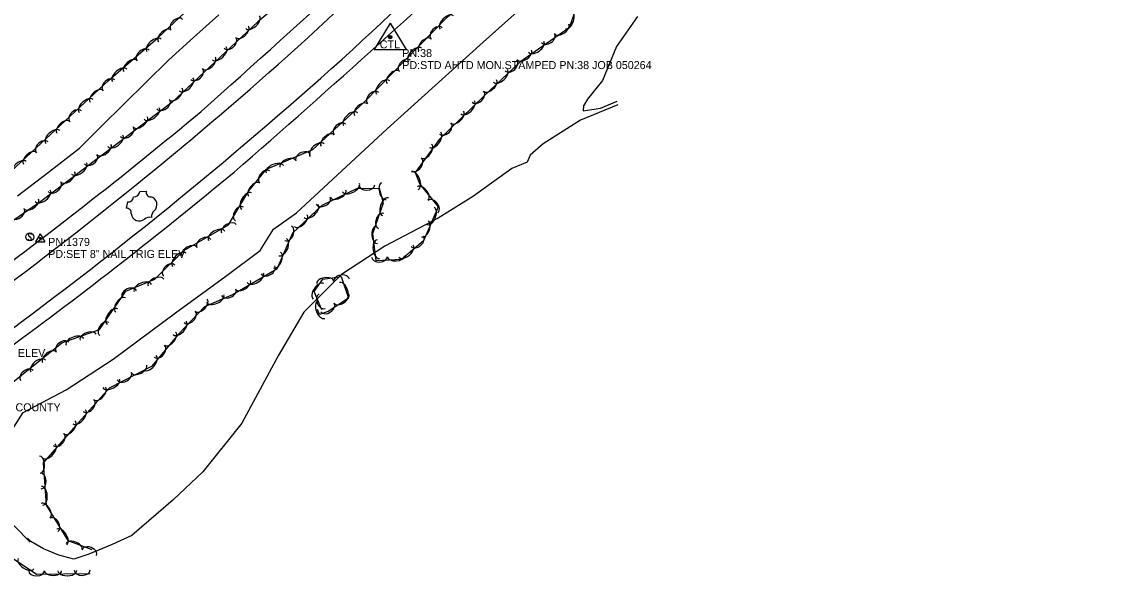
# Model space of a CAD drawing. Extents: x 1441650 to 1491889, y 345904 to 358319.
# Drawn here: x 1488163 to 1488848, y 346824 to 347170 of the extents above; entities that cross this region are included whole.
import ezdxf

# ---------------------------------------------------------------- set-up
doc = ezdxf.new("R2010")
doc.units = 0
for name, color, linetype in [('S_BUILDING_ANNOT', 7, 'Continuous'), ('S_EDGE_PAVEMENT', 7, 'Continuous'), ('S_PRIMARY_CTL', 7, 'Continuous'), ('S_PRIMARY_CTL_ANNOT', 7, 'Continuous'), ('S_SECONDARY_CTL', 7, 'Continuous'), ('S_SECONDARY_CTL_ANNOT', 7, 'Continuous'), ('S_SHOULDER', 7, 'Continuous'), ('S_SIGN', 7, 'Continuous'), ('S_SIGN_ANNOT', 7, 'Continuous'), ('S_STREAM', 7, 'Continuous'), ('S_TREE', 7, 'Continuous')]:
    doc.layers.add(name, color=color, linetype=linetype)

msp = doc.modelspace()

# ---------------------------------------------------------------- linework, layer by layer
at = {"layer": 'S_BUILDING_ANNOT'}
for p, q in [((1488236.87, 347063.99), (1488240.86, 347064.24)), ((1488229.27, 347057.44), (1488228.44, 347053.53))]:
    msp.add_line(p, q, dxfattribs=at)
for centre, radius, start, end in [((1488229.52, 347060.98), 3.55, 265.91998, 355.519), ((1488233.33, 347064.26), 3.55, 266.0115, 355.61053), ((1488243.73, 347063.58), 2.94, 167.02428, 269.66031), ((1488242.67, 347055.77), 4.97, 310.50082, 77.96853), ((1488228.67, 347050.6), 2.94, 351.8702, 94.50622), ((1488236.54, 347050.49), 4.97, 183.56197, 311.02968), ((1488243.1, 347042.89), 5.06, 77.70354, 130.50333), ((1488249.22, 347048.17), 5.06, 131.02717, 183.82696)]:
    msp.add_arc(centre, radius, start, end, dxfattribs=at)
at = {"layer": 'S_EDGE_PAVEMENT'}
for centre, major_axis, ratio, start_param, end_param in [((1479863.24, 356401.13), (8917.51, 8889.8), 0.995988, 4.66976, 4.713346), ((1477802, 358526.14), (13253.6, 8088.38), 0.999906, 4.91313, 4.9464), ((1486442.79, 349284.67), (2479.86, 1452.64), 0.999952, 4.817748, 4.917464), ((1486532.49, 349168.63), (2050, 1762.65), 0.99997, 4.636431, 4.729201)]:
    msp.add_ellipse(centre, major_axis=major_axis, ratio=ratio, start_param=start_param, end_param=end_param, dxfattribs=at)
at = {"layer": 'S_PRIMARY_CTL'}
for p, q in [((1488393.31, 347169.13), (1488383.28, 347152.62)), ((1488393.31, 347169.13), (1488403.14, 347152.62)), ((1488383.28, 347152.62), (1488403.14, 347152.62))]:
    msp.add_line(p, q, dxfattribs=at)
for radius in [1.04, 0.609, 0.344]:
    msp.add_circle((1488393.31, 347160.43), radius, dxfattribs=at)
at = {"layer": 'S_SECONDARY_CTL'}
for p, q in [((1488174.7, 347037.57), (1488171.69, 347032.61)), ((1488171.69, 347032.61), (1488177.65, 347032.61)), ((1488174.7, 347037.57), (1488177.65, 347032.61))]:
    msp.add_line(p, q, dxfattribs=at)
for radius in [0.311, 0.183, 0.103]:
    msp.add_circle((1488174.7, 347034.96), radius, dxfattribs=at)
at = {"layer": 'S_SHOULDER'}
for centre, major_axis, ratio, start_param, end_param in [((1482153.32, 353997.81), (6881.22, 6212.42), 0.993691, 4.704946, 4.762286), ((1484274.55, 351708.83), (4649.27, 4048.5), 0.995075, 4.710825, 4.789433), ((1486319.66, 349462.57), (2362.21, 1939.61), 0.999883, 4.657868, 4.71923), ((1486353.27, 349417.28), (2571.38, 1626.47), 0.99984, 4.781867, 4.840992)]:
    msp.add_ellipse(centre, major_axis=major_axis, ratio=ratio, start_param=start_param, end_param=end_param, dxfattribs=at)
at = {"layer": 'S_SIGN'}
msp.add_circle((1488168.21, 347035.59), 2.49, dxfattribs=at)
for centre, radius, start, end in [((1488168.06, 347034.77), 1.28, 204.64102, 335.35898), ((1488168.89, 347036.91), 1.5, 167.11961, 241.98129), ((1488168.28, 347036.86), 0.95, 16.52582, 156.89569), ((1488167.8, 347034.25), 1.4, 358.65289, 73.70634)]:
    msp.add_arc(centre, radius, start, end, dxfattribs=at)
at = {"layer": 'S_STREAM'}
for points in [[(1488155.31, 346912.27), (1488164.08, 346925.89), (1488190.89, 346940.09), (1488220.24, 346959.33), (1488259.16, 346988.22), (1488290.59, 347011.01), (1488312.01, 347027.07), (1488320.45, 347040.5), (1488334.78, 347050.59), (1488362.98, 347076.93), (1488391.38, 347103.15), (1488451.3, 347157.32), (1488493.53, 347195.21)], [(1488160.55, 347061.21), (1488179.86, 347076.11), (1488199.16, 347091.01), (1488213.08, 347104.74), (1488226.99, 347118.47), (1488240.9, 347132.21), (1488254.82, 347145.94), (1488270.48, 347160.16), (1488286.15, 347174.38)], [(1488547.78, 347173.28), (1488534.61, 347154.61), (1488525.81, 347133.39), (1488516.49, 347121.64), (1488513.94, 347117.53), (1488513.67, 347114.38), (1488524.58, 347116.05), (1488535.07, 347120.36)], [(1488535.33, 347118.1), (1488512.15, 347108.57), (1488488.85, 347093.7), (1488480.66, 347086.73), (1488478.84, 347082.25), (1488475.32, 347080.8), (1488469.15, 347078.27), (1488445.39, 347061.01), (1488423.18, 347047.32), (1488389.98, 347029.93), (1488362.93, 347012.13), (1488339.24, 346988.58), (1488323.31, 346961.32), (1488300.6, 346919.33), (1488276.16, 346888.89), (1488257.74, 346871.31), (1488232, 346849.07), (1488219.69, 346843.54), (1488205.05, 346837.52), (1488195.72, 346834.46), (1488186.43, 346836.83), (1488176.68, 346840.84), (1488168.77, 346845.4), (1488166.76, 346847.37)], [(1488168.53, 346844.93), (1488148.12, 346865.65)]]:
    msp.add_lwpolyline(points, dxfattribs=at)
at = {"layer": 'S_TREE'}
for points in [[(1488782.05, 347637.1), (1488745.16, 347591.11), (1488718.91, 347557.49), (1488680.79, 347526.93), (1488621.18, 347470.83), (1488530.62, 347376.43), (1488484.6, 347339.76), (1488448.09, 347299.33), (1488410.63, 347264.58), (1488357.7, 347209.25), (1488310.69, 347169.99), (1488256.92, 347119.58), (1488175.11, 347057.65), (1488148.46, 347039.47)], [(1488136.52, 346928.27), (1488188.12, 346969.36), (1488211.81, 346977.85), (1488228.19, 347001.68), (1488246.33, 347009.14), (1488264.45, 347027.13), (1488292.26, 347043.1), (1488304.89, 347064.35), (1488315.99, 347077.92), (1488344.97, 347090.26), (1488377.02, 347119.85), (1488429.13, 347173.03), (1488484.71, 347220.75), (1488532.36, 347266.82), (1488591.34, 347321.95), (1488640.44, 347369.08), (1488705.94, 347434.18), (1488733.01, 347454.78), (1488751.89, 347485.37), (1488763.88, 347507.72), (1488789.79, 347534.26), (1488816.33, 347557.07), (1488848.43, 347571.44)], [(1488125.69, 347048.13), (1488190.33, 347108.11), (1488217.31, 347133.26), (1488248.06, 347159.97), (1488275.12, 347185.63), (1488306.52, 347218.29), (1488322.38, 347237.02), (1488356.61, 347247.25), (1488391.33, 347289.74), (1488402.39, 347306.87), (1488422.59, 347318.2), (1488421.39, 347335.88), (1488436.49, 347351.67), (1488461.09, 347350.64), (1488494.96, 347390.09), (1488521.49, 347416.55), (1488536.77, 347436.89), (1488549.84, 347451.07), (1488583.92, 347476.42), (1488608.8, 347501.01), (1488623.36, 347531.15)], [(1488511.06, 347183.5), (1488505.07, 347166.11), (1488474.3, 347144.72), (1488451.77, 347123.53), (1488423.94, 347096.39), (1488408.91, 347075.94), (1488411.75, 347068.51), (1488423.12, 347054.37), (1488414.03, 347033.1), (1488400.38, 347021.52), (1488384.55, 347020.72), (1488382.44, 347037.76), (1488388.99, 347056.97), (1488386.65, 347065.87), (1488372.18, 347065.71), (1488350.51, 347055.15), (1488332.19, 347037.93), (1488322.4, 347015.41), (1488295.22, 346999.72), (1488277.27, 346991.9), (1488261.01, 346974.93), (1488244.19, 346954.72), (1488217.68, 346941.11), (1488197.17, 346918.12), (1488176.61, 346894.44), (1488178.43, 346868), (1488191.99, 346846.04), (1488207.02, 346840.38)], [(1488350.53, 346990.04), (1488345.84, 347001.44), (1488351.2, 347009.2), (1488362.71, 347010.83), (1488367.14, 346997.3), (1488354.5, 346988.94), (1488349.18, 346987.09), (1488347.96, 346990.2)], [(1488205.85, 346825.26), (1488172.29, 346824.85), (1488149.55, 346839.91)]]:
    msp.add_lwpolyline(points, dxfattribs=at)
for centre, major_axis, ratio, start_param, end_param in [((1488504.59, 347171.21), (1.91, 5.54), 0.549714, 3.143675, 6.285267), ((1488260.06, 347168.07), (-3.6, -3.41), 0.684367, 3.141593, 6.283185), ((1488307.32, 347169.73), (4.28, 4.01), 0.549403, 3.142307, 6.2839), ((1488428.61, 347169.48), (-4.1, -4.18), 0.550818, 3.143421, 6.285014), ((1488252.41, 347161.17), (-3.88, -3.68), 0.539955, 3.141593, 6.283185), ((1488300.85, 347163.67), (3.9, 3.65), 0.540034, 3.142285, 6.283877), ((1488422.33, 347162.69), (-3.47, -3.53), 0.686229, 3.144592, 6.286185), ((1488491.82, 347159.79), (4.07, 2.82), 0.68383, 3.144245, 6.285837), ((1488500.42, 347165.45), (4.39, 3.05), 0.539532, 3.143164, 6.284757), ((1488245.76, 347155.17), (-4.43, -3.85), 0.549316, 3.141593, 6.283185), ((1488293.16, 347156.81), (3.62, 3.39), 0.684467, 3.142762, 6.284354), ((1488414.95, 347155.53), (-3.74, -3.81), 0.541425, 3.143364, 6.284957), ((1488484.37, 347154.3), (4.82, 3.34), 0.548892, 3.143215, 6.284807), ((1488238.94, 347148.9), (-3.74, -3.25), 0.684359, 3.141593, 6.283185), ((1488286.58, 347150.29), (4.28, 4.01), 0.549403, 3.142307, 6.2839), ((1488408.76, 347149.21), (-4.1, -4.18), 0.550818, 3.143421, 6.285014), ((1488477.09, 347149.24), (4.39, 3.05), 0.539532, 3.143164, 6.284757), ((1488230.99, 347142.34), (-4.04, -3.51), 0.539949, 3.141593, 6.283185), ((1488280.11, 347144.23), (3.9, 3.65), 0.540034, 3.142285, 6.283877), ((1488402.48, 347142.43), (-3.47, -3.53), 0.686229, 3.144592, 6.286185), ((1488468.72, 347142.73), (3.61, 3.39), 0.683585, 3.141593, 6.283185), ((1488224.3, 347136.52), (-4.43, -3.85), 0.549316, 3.141593, 6.283185), ((1488272.42, 347137.38), (3.62, 3.39), 0.684467, 3.142762, 6.284354), ((1488395.1, 347135.27), (-3.74, -3.81), 0.541425, 3.143364, 6.284957), ((1488462.15, 347136.2), (4.27, 4.02), 0.548694, 3.141593, 6.283185), ((1488217.59, 347130.26), (-3.62, -3.38), 0.684365, 3.141621, 6.283214), ((1488259.38, 347124.79), (3.9, 3.65), 0.540034, 3.142285, 6.283877), ((1488265.84, 347130.85), (4.28, 4.01), 0.549403, 3.142307, 6.2839), ((1488388.9, 347128.95), (-4.1, -4.18), 0.550818, 3.143421, 6.285014), ((1488455.69, 347130.13), (3.89, 3.66), 0.539338, 3.141593, 6.283185), ((1488203.39, 347117.38), (-4.29, -4), 0.549321, 3.14161, 6.283203), ((1488209.87, 347123.43), (-3.91, -3.65), 0.539953, 3.14161, 6.283202), ((1488251.54, 347118.5), (3.95, 2.99), 0.68436, 3.141867, 6.28346), ((1488382.62, 347122.16), (-3.47, -3.53), 0.686229, 3.144592, 6.286185), ((1488448.02, 347123.19), (3.55, 3.46), 0.68362, 3.142379, 6.283972), ((1488196.79, 347110.88), (-3.62, -3.38), 0.684365, 3.141621, 6.283214), ((1488244.32, 347112.7), (4.68, 3.54), 0.549317, 3.14176, 6.283353), ((1488374.99, 347115.09), (-3.92, -3.62), 0.541217, 3.139994, 6.281587), ((1488441.57, 347116.54), (4.2, 4.1), 0.548722, 3.142074, 6.283666), ((1488189.07, 347104.05), (-3.92, -3.64), 0.539963, 3.141831, 6.283423), ((1488237.25, 347107.35), (4.26, 3.23), 0.539949, 3.141755, 6.283348), ((1488368.49, 347109.08), (-4.3, -3.98), 0.550606, 3.139943, 6.281535), ((1488435.22, 347110.35), (3.83, 3.73), 0.539365, 3.142059, 6.283651), ((1488182.57, 347098.02), (-4.3, -3.99), 0.54933, 3.141838, 6.283431), ((1488228.87, 347101.34), (3.95, 2.99), 0.68436, 3.141867, 6.28346), ((1488361.87, 347102.62), (-3.63, -3.36), 0.685965, 3.138887, 6.28048), ((1488421.21, 347096.24), (3.48, 4.73), 0.548831, 3.142086, 6.283679), ((1488427.66, 347103.34), (3.55, 3.46), 0.68362, 3.142379, 6.283972), ((1488175.96, 347091.53), (-3.63, -3.37), 0.684377, 3.141994, 6.283587), ((1488221.65, 347095.54), (4.68, 3.54), 0.549317, 3.14176, 6.283353), ((1488347.63, 347089.84), (-4.3, -3.98), 0.550606, 3.139943, 6.281535), ((1488354.14, 347095.84), (-3.92, -3.62), 0.541217, 3.139994, 6.281587), ((1488168.23, 347084.71), (-3.92, -3.64), 0.539963, 3.141831, 6.283423), ((1488206.21, 347084.18), (3.95, 2.99), 0.68436, 3.141867, 6.28346), ((1488214.58, 347090.19), (4.26, 3.23), 0.539949, 3.141755, 6.283348), ((1488338.93, 347085.1), (-4.55, -1.95), 0.685856, 3.1392, 6.280793), ((1488415.95, 347089.1), (3.17, 4.31), 0.539472, 3.142071, 6.283664), ((1488161.73, 347078.68), (-4.3, -3.99), 0.54933, 3.141838, 6.283431), ((1488198.99, 347078.38), (4.68, 3.54), 0.549317, 3.14176, 6.283353), ((1488321.22, 347077.84), (-5.39, -2.3), 0.550519, 3.140133, 6.281726), ((1488329.36, 347081.31), (-4.91, -2.1), 0.541131, 3.140179, 6.281772), ((1488409.64, 347080.95), (2.94, 3.99), 0.683755, 3.1424, 6.283993), ((1488191.92, 347073.03), (4.26, 3.23), 0.539949, 3.141755, 6.283348), ((1488315, 347072.95), (-3.14, -3.83), 0.684866, 3.141593, 6.283185), ((1488408.64, 347070.71), (-2.09, 5.48), 0.549992, 3.141593, 6.283185), ((1488183.55, 347067.02), (3.95, 2.99), 0.68436, 3.141867, 6.28346), ((1488308.27, 347065.15), (-3.39, -4.14), 0.540349, 3.141593, 6.283185), ((1488368.75, 347066.39), (5.28, 2.57), 0.548745, 3.142278, 6.28387), ((1488378.62, 347068.16), (4.95, 0.05), 0.684137, 3.142167, 6.283759), ((1488389.29, 347064.19), (1.36, -5.17), 0.540528, 3.141593, 6.283185), ((1488413.67, 347062.74), (-3.35, 4.17), 0.540695, 3.141585, 6.283178), ((1488176.32, 347061.22), (4.68, 3.54), 0.549317, 3.14176, 6.283353), ((1488303.59, 347058.02), (-3, -5.05), 0.549749, 3.141593, 6.283185), ((1488351.4, 347058.23), (4.46, 2.17), 0.683647, 3.142713, 6.284305), ((1488360.78, 347062.51), (4.81, 2.34), 0.539387, 3.142256, 6.283849), ((1488390.36, 347054.43), (-1.89, -5.55), 0.549151, 3.141593, 6.283185), ((1488160.51, 347050.57), (4.09, 2.79), 0.684362, 3.141856, 6.283449), ((1488169.17, 347056.16), (4.42, 3.01), 0.539951, 3.141749, 6.283341), ((1488299.09, 347049.93), (-2.53, -4.26), 0.684899, 3.141593, 6.283185), ((1488343.88, 347051.83), (4.28, 4.02), 0.548694, 3.141593, 6.283185), ((1488418.38, 347048.66), (2.31, 5.4), 0.549054, 3.141609, 6.283202), ((1488419.92, 347054.55), (-3.11, 3.86), 0.685306, 3.14158, 6.283173), ((1488337.42, 347045.75), (3.9, 3.66), 0.539337, 3.141593, 6.283185), ((1488387.62, 347045.58), (-1.6, -4.69), 0.684154, 3.141593, 6.283185), ((1488284.81, 347036.37), (-5.09, -2.92), 0.549725, 3.141593, 6.283185), ((1488292.5, 347040.79), (-4.64, -2.66), 0.540351, 3.141593, 6.283185), ((1488329.55, 347037.84), (1.98, 4.54), 0.684023, 3.141593, 6.283185), ((1488384.69, 347036.8), (0.66, -5.31), 0.540388, 3.141593, 6.283185), ((1488414.89, 347040.51), (2.1, 4.92), 0.539691, 3.141608, 6.283201), ((1488276.91, 347031.54), (-4.3, -2.47), 0.684869, 3.141593, 6.283185), ((1488326.1, 347029.25), (2.34, 5.38), 0.549046, 3.141593, 6.283185), ((1488385.78, 347028), (0.72, -5.82), 0.549763, 3.141593, 6.283185), ((1488410.09, 347032.87), (3.78, 3.19), 0.684007, 3.144922, 6.286514), ((1488261.56, 347021.28), (-4.16, -4.13), 0.549714, 3.141593, 6.283185), ((1488267.84, 347026.64), (-4.64, -2.66), 0.540351, 3.141593, 6.283185), ((1488322.57, 347021.12), (2.13, 4.9), 0.539683, 3.141593, 6.283185), ((1488403.2, 347026.69), (4.48, 3.79), 0.549035, 3.143628, 6.285221), ((1488255.18, 347014.57), (-3.52, -3.49), 0.684855, 3.141593, 6.283185), ((1488386.61, 347023.21), (4.95, 0.25), 0.684054, 3.141593, 6.283185), ((1488396.91, 347023.47), (5.34, 0.27), 0.539708, 3.141593, 6.283185), ((1488308.99, 347010.11), (5.08, 2.93), 0.548679, 3.141579, 6.283171), ((1488316.88, 347014.97), (4.29, 2.48), 0.683566, 3.14157, 6.283162), ((1488362.87, 347008.44), (-4.91, -0.69), 0.685193, 3.141511, 6.283104), ((1488238.79, 347003.75), (-5.41, -2.22), 0.551964, 3.144073, 6.285665), ((1488246.96, 347007.11), (-4.93, -2.02), 0.542551, 3.143995, 6.285587), ((1488301.31, 347005.68), (4.63, 2.67), 0.539323, 3.141579, 6.283172), ((1488348.56, 347001.65), (-3.33, -4.83), 0.549991, 3.141593, 6.283185), ((1488352.64, 347007.26), (-5.29, -0.75), 0.540607, 3.141544, 6.283137), ((1488363.52, 347001.53), (-1.83, 5.58), 0.550183, 3.141649, 6.283242), ((1488224.88, 346993.12), (-3.03, -4.41), 0.540361, 3.141607, 6.2832), ((1488230.36, 347000), (-4.57, -1.86), 0.687655, 3.145668, 6.287261), ((1488284.01, 346997.15), (5.38, 2.34), 0.548726, 3.141593, 6.283185), ((1488292.39, 347001.08), (4.54, 1.98), 0.683624, 3.141593, 6.283185), ((1488350.87, 346995.47), (1.86, -4.52), 0.694977, 3.14208, 6.283673), ((1488362.87, 346997.01), (4.46, 2.95), 0.540591, 3.141593, 6.283185), ((1488219.85, 346985.81), (-3.32, -4.84), 0.549736, 3.141608, 6.2832), ((1488275.33, 346992.93), (3.7, 3.86), 0.539458, 3.142608, 6.284201), ((1488350.25, 346990.17), (2.12, -5.45), 0.552241, 3.141414, 6.283006), ((1488354.13, 346991.55), (4.13, 2.73), 0.685174, 3.141593, 6.283185), ((1488268.02, 346985.68), (3.43, 3.57), 0.683736, 3.143306, 6.284899), ((1488214.82, 346978.03), (-2.81, -4.08), 0.684882, 3.141617, 6.28321), ((1488261.8, 346978.81), (4.06, 4.23), 0.548816, 3.142641, 6.284234), ((1488188.61, 346966.7), (-3.88, -3.09), 0.684859, 3.141777, 6.283369), ((1488196.31, 346970.04), (-5.49, -1.98), 0.552719, 3.138773, 6.280365), ((1488204.61, 346973.02), (-5, -1.8), 0.543294, 3.138861, 6.280454), ((1488255.86, 346972.04), (3.42, 4.1), 0.540111, 3.144308, 6.285901), ((1488180.39, 346960.49), (-4.18, -3.33), 0.540343, 3.141702, 6.283294), ((1488249.07, 346964.3), (3.18, 3.79), 0.684561, 3.14618, 6.287773), ((1488173.45, 346954.97), (-4.59, -3.65), 0.549717, 3.141705, 6.283298), ((1488243.36, 346957.03), (3.76, 4.5), 0.549481, 3.144396, 6.285988), ((1488166.37, 346949), (-3.88, -3.09), 0.684859, 3.141777, 6.283369), ((1488227.17, 346948.65), (4.41, 2.26), 0.683605, 3.142286, 6.283879), ((1488236.45, 346953.12), (4.76, 2.44), 0.539354, 3.142004, 6.283596), ((1488219.05, 346944.19), (5.22, 2.68), 0.548711, 3.142017, 6.283609), ((1488211.95, 346937.86), (3.56, 3.98), 0.540214, 3.144566, 6.286159), ((1488204.9, 346930.36), (3.31, 3.68), 0.684691, 3.146617, 6.28821), ((1488198.95, 346923.29), (3.91, 4.37), 0.549586, 3.144662, 6.286255), ((1488193.07, 346916.63), (3.51, 4.03), 0.539476, 3.142544, 6.284137), ((1488186.12, 346909.02), (3.25, 3.74), 0.68376, 3.143198, 6.284791), ((1488180.25, 346901.86), (3.85, 4.43), 0.548835, 3.142575, 6.284167), ((1488174.55, 346893.42), (-0.37, 5.33), 0.540323, 3.141593, 6.283185), ((1488175, 346883.13), (-0.34, 4.94), 0.684833, 3.141593, 6.283185), ((1488175.9, 346873.91), (-0.4, 5.85), 0.549697, 3.141593, 6.283185), ((1488178.07, 346864.54), (-2.77, 4.48), 0.548934, 3.140966, 6.282558), ((1488183.18, 346855.77), (-2.57, 4.15), 0.695748, 3.140517, 6.282109), ((1488188.19, 346848.15), (-3.04, 4.92), 0.558457, 3.140945, 6.282538), ((1488195.9, 346842.3), (-4.94, 1.88), 0.546697, 3.146505, 6.288098), ((1488205.34, 346838.47), (-4.57, 1.75), 0.692899, 3.14999, 6.291583), ((1488165.91, 346831.62), (4.88, -3.23), 0.551307, 3.141065, 6.282658), ((1488172.45, 346827.24), (4.95, 0.06), 0.685089, 3.141173, 6.282765), ((1488182.75, 346827.1), (5.35, 0.07), 0.540525, 3.141344, 6.282937), ((1488191.62, 346827.21), (5.87, 0.07), 0.549902, 3.141336, 6.282929), ((1488200.87, 346827.58), (4.95, 0.06), 0.685089, 3.141173, 6.282765)]:
    msp.add_ellipse(centre, major_axis=major_axis, ratio=ratio, start_param=start_param, end_param=end_param, dxfattribs=at)

# ---------------------------------------------------------------- texts
at = {"layer": 'S_PRIMARY_CTL'}
msp.add_text('CTL', height=5, rotation=360, dxfattribs=at).set_placement((1488386.72, 347153.35))
at = {"layer": 'S_PRIMARY_CTL_ANNOT'}
for s, p in [('PN:38', (1488400.81, 347147.93)), ('PD:STD AHTD MON.STAMPED PN:38 JOB 050264', (1488400.81, 347140.43))]:
    msp.add_text(s, height=5, dxfattribs=at).set_placement(p)
at = {"layer": 'S_SECONDARY_CTL'}
msp.add_text('TV', height=1.5, rotation=360, dxfattribs=at).set_placement((1488173.49, 347032.95))
at = {"layer": 'S_SECONDARY_CTL_ANNOT'}
for s, p in [('PN:1379', (1488179.7, 347029.96)), ('PD:SET 8" NAIL TRIG ELEV', (1488179.7, 347022.46)), ('PD:SET 8" NAIL TRIG ELEV', (1488092.29, 346960.64))]:
    msp.add_text(s, height=5, dxfattribs=at).set_placement(p)
at = {"layer": 'S_SIGN_ANNOT'}
msp.add_text('WODROFF COUNTY', height=5, dxfattribs=at).set_placement((1488122.88, 346926.7))

doc.saveas('drawing.dxf')
